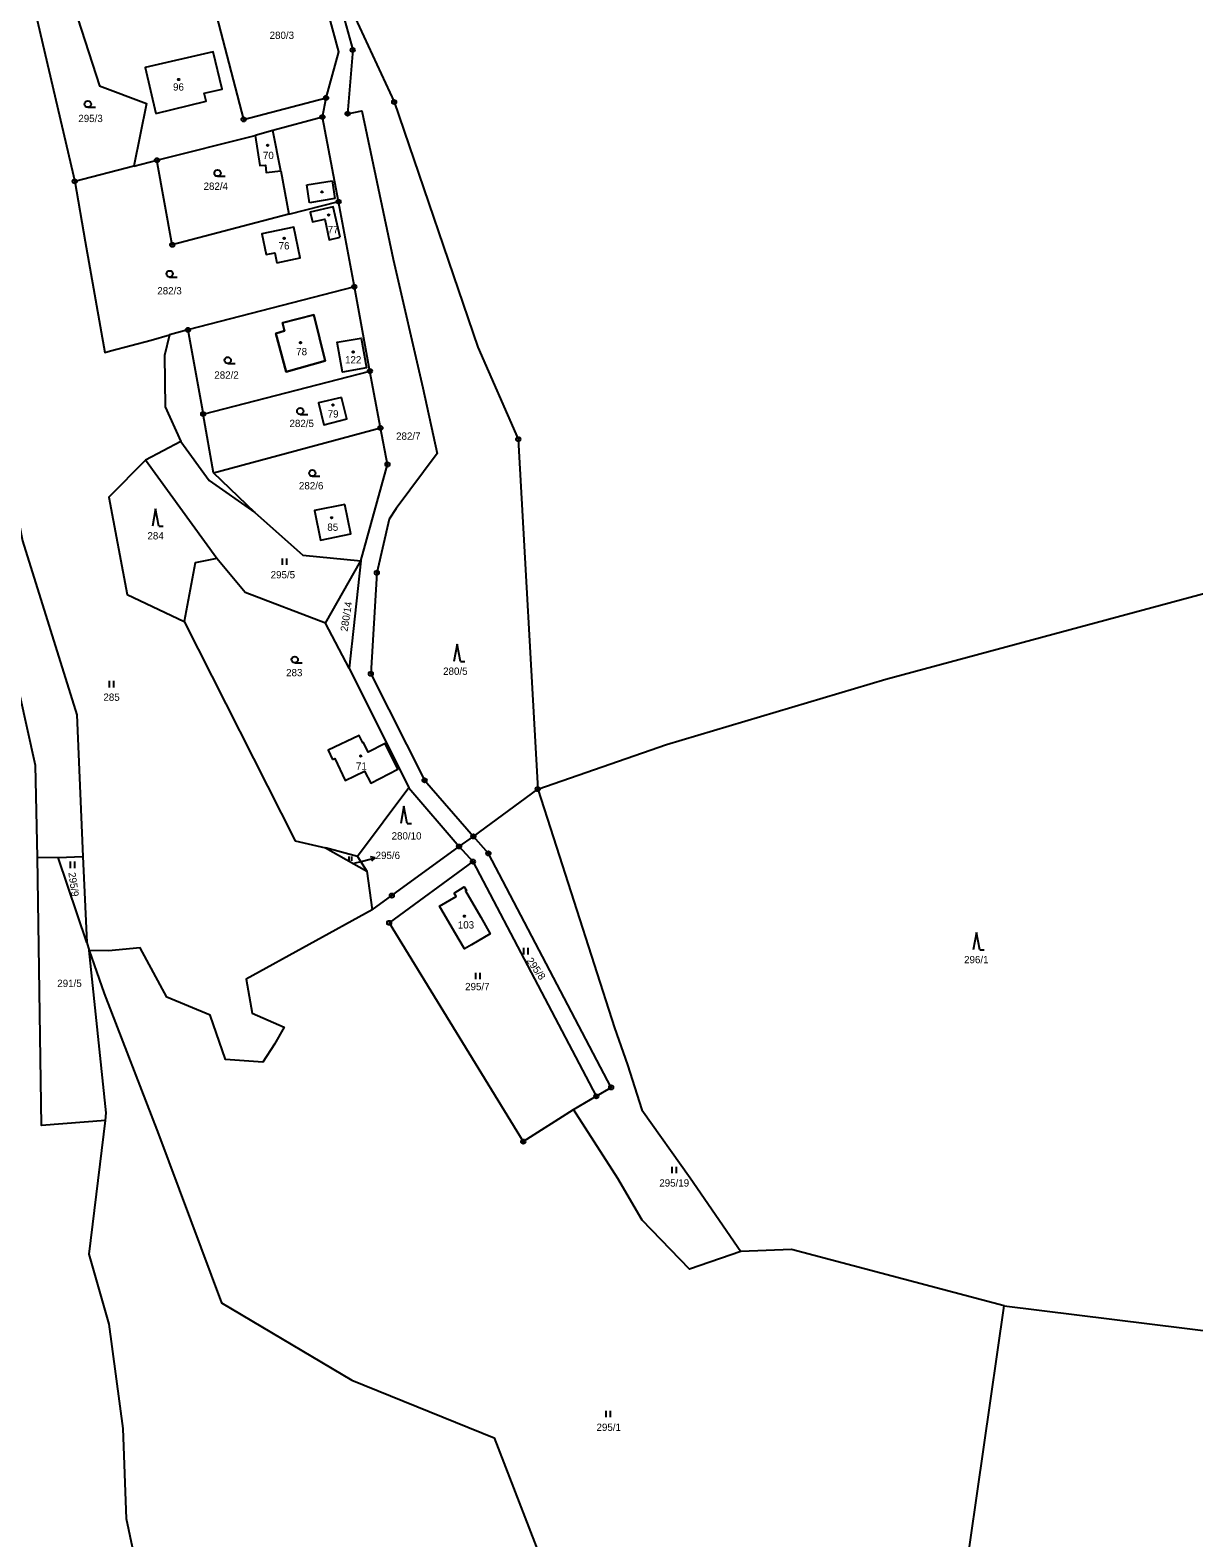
# Model space of a CAD drawing. Extents: x -680203 to -673936, y -1102717 to -1093650.
# Drawn here: x -676719.2 to -676448.2, y -1096503 to -1096151.9 of the extents above; entities that cross this region are included whole.
import ezdxf

# ---------------------------------------------------------------- set-up
doc = ezdxf.new("R2010")
doc.units = 0
for name, color, linetype in [('_Ideová část', 7, 'Continuous'), ('SOxx02xx_Koleje_param další_Popis10', 7, 'Continuous'), ('SOxx02xx_Staničení_Popis10', 7, 'Continuous'), ('SOxxxxxx_Koleje_hlavní_body_Popis10', 7, 'Continuous'), ('SOxxxxxx_Koleje_LN_parametry_Popis10', 7, 'Continuous'), ('SOxxxxxx_Koleje_param další_Popis10', 7, 'Continuous'), ('SOxxxxxx_Osa_bod_P', 7, 'Continuous'), ('SOxxxxxx_Staničení_Popis10', 7, 'Continuous'), ('x_prac', 7, 'Continuous')]:
    doc.layers.add(name, color=color, linetype=linetype)

msp = doc.modelspace()

# ---------------------------------------------------------------- linework, layer by layer
at = {"layer": '_Ideová část'}
msp.add_circle((-677321.69, -1096651.16), 1076.75, dxfattribs=at)
at = {"layer": 'SOxx02xx_Koleje_param další_Popis10'}
for centre, radius in [((-676644.05, -1096156.46), 0.5), ((-676644.05, -1096156.46), 0.0303), ((-676650.23, -1096167.64), 0.5), ((-676650.23, -1096167.64), 0.0303), ((-676634.39, -1096168.59), 0.5), ((-676634.39, -1096168.59), 0.0303), ((-676669.47, -1096172.66), 0.5), ((-676669.47, -1096172.66), 0.0303), ((-676651.09, -1096172.09), 0.5), ((-676651.09, -1096172.09), 0.0303), ((-676645.24, -1096171.31), 0.5), ((-676645.24, -1096171.31), 0.0303), ((-676689.63, -1096182.16), 0.5), ((-676689.63, -1096182.16), 0.0303), ((-676708.76, -1096187.07), 0.5), ((-676708.76, -1096187.07), 0.0303), ((-676647.33, -1096191.8), 0.5), ((-676647.33, -1096191.8), 0.0303), ((-676686.07, -1096201.85), 0.5), ((-676686.07, -1096201.85), 0.0303), ((-676643.66, -1096211.61), 0.5), ((-676643.66, -1096211.61), 0.0303), ((-676682.42, -1096221.68), 0.5), ((-676682.42, -1096221.68), 0.0303), ((-676640.03, -1096231.25), 0.5), ((-676640.03, -1096231.25), 0.0303), ((-676678.87, -1096241.25), 0.5), ((-676678.87, -1096241.25), 0.0303), ((-676637.6, -1096244.5), 0.5), ((-676637.6, -1096244.5), 0.0303), ((-676605.5, -1096247.11), 0.5), ((-676605.5, -1096247.11), 0.0303), ((-676635.94, -1096252.98), 0.5), ((-676635.94, -1096252.98), 0.0303), ((-676638.42, -1096278.22), 0.5), ((-676638.42, -1096278.22), 0.0303), ((-676639.82, -1096301.73), 0.5), ((-676639.82, -1096301.73), 0.0303), ((-676627.3, -1096326.55), 0.5), ((-676627.3, -1096326.55), 0.0303), ((-676600.95, -1096328.6), 0.5), ((-676600.95, -1096328.6), 0.0303), ((-676615.93, -1096339.62), 0.5), ((-676615.93, -1096339.62), 0.0303), ((-676619.28, -1096341.96), 0.5), ((-676619.28, -1096341.96), 0.0303), ((-676612.44, -1096343.57), 0.5), ((-676612.44, -1096343.57), 0.0303), ((-676616.05, -1096345.48), 0.5), ((-676616.05, -1096345.48), 0.0303), ((-676634.93, -1096353.39), 0.5), ((-676634.93, -1096353.39), 0.0303), ((-676635.55, -1096359.74), 0.5), ((-676635.55, -1096359.74), 0.0303), ((-676587.31, -1096400.14), 0.5), ((-676587.31, -1096400.14), 0.0303), ((-676583.85, -1096398.06), 0.5), ((-676583.85, -1096398.06), 0.0303), ((-676604.33, -1096410.67), 0.5), ((-676604.33, -1096410.67), 0.0303)]:
    msp.add_circle(centre, radius, dxfattribs=at)
at = {"layer": 'SOxx02xx_Staničení_Popis10'}
for p, q in [((-676641.74, -1096345.34), (-676638.83, -1096344.61)), ((-676638.83, -1096344.61), (-676639.92, -1096344.37)), ((-676638.83, -1096344.61), (-676639.68, -1096345.34)), ((-676643.68, -1096345.83), (-676641.74, -1096345.34))]:
    msp.add_line(p, q, dxfattribs=at)
at = {"layer": 'SOxxxxxx_Koleje_hlavní_body_Popis10'}
for p, q in [((-676705.73, -1096169.83), (-676703.98, -1096169.83)), ((-676675.51, -1096185.9), (-676673.76, -1096185.9)), ((-676686.67, -1096209.38), (-676684.92, -1096209.38)), ((-676673.15, -1096229.49), (-676671.4, -1096229.49)), ((-676656.25, -1096241.33), (-676654.5, -1096241.33)), ((-676653.45, -1096255.76), (-676651.7, -1096255.76)), ((-676689.93, -1096263.33), (-676690.68, -1096267.33)), ((-676689.18, -1096267.33), (-676689.93, -1096263.33)), ((-676689.18, -1096267.33), (-676688.18, -1096267.33)), ((-676660.38, -1096276.4), (-676660.38, -1096274.9)), ((-676659.38, -1096276.4), (-676659.38, -1096274.9)), ((-676619.71, -1096294.86), (-676620.46, -1096298.86)), ((-676618.96, -1096298.86), (-676619.71, -1096294.86)), ((-676618.96, -1096298.86), (-676617.96, -1096298.86)), ((-676657.55, -1096299.2), (-676655.8, -1096299.2)), ((-676700.66, -1096304.92), (-676700.66, -1096303.42)), ((-676699.66, -1096304.92), (-676699.66, -1096303.42)), ((-676632.12, -1096332.58), (-676632.87, -1096336.58)), ((-676631.37, -1096336.58), (-676632.12, -1096332.58)), ((-676631.37, -1096336.58), (-676630.37, -1096336.58)), ((-676644.9, -1096345.28), (-676644.9, -1096344.27)), ((-676644.23, -1096345.28), (-676644.23, -1096344.27)), ((-676709.74, -1096346.99), (-676709.74, -1096345.49)), ((-676708.74, -1096346.99), (-676708.74, -1096345.49)), ((-676498.77, -1096362.02), (-676499.52, -1096366.02)), ((-676498.02, -1096366.02), (-676498.77, -1096362.02)), ((-676604.18, -1096367.09), (-676604.18, -1096365.59)), ((-676603.18, -1096367.09), (-676603.18, -1096365.59)), ((-676498.02, -1096366.02), (-676497.02, -1096366.02)), ((-676615.36, -1096372.87), (-676615.36, -1096371.37)), ((-676614.36, -1096372.87), (-676614.36, -1096371.37)), ((-676569.62, -1096418.03), (-676569.62, -1096416.53)), ((-676568.62, -1096418.03), (-676568.62, -1096416.53)), ((-676585.02, -1096474.86), (-676585.02, -1096473.36)), ((-676584.02, -1096474.86), (-676584.02, -1096473.36))]:
    msp.add_line(p, q, dxfattribs=at)
for centre in [(-676705.73, -1096169.08), (-676675.51, -1096185.15), (-676686.67, -1096208.63), (-676673.15, -1096228.74), (-676656.25, -1096240.58), (-676653.45, -1096255.01), (-676657.55, -1096298.45)]:
    msp.add_circle(centre, 0.75, dxfattribs=at)
at = {"layer": 'SOxxxxxx_Koleje_LN_parametry_Popis10'}
for points in [[(-676640.03, -1096231.25), (-676643.66, -1096211.61), (-676682.42, -1096221.68), (-676678.87, -1096241.25)], [(-676653.07, -1096218.12), (-676650.43, -1096228.9), (-676659.51, -1096231.45), (-676661.97, -1096222.52), (-676659.95, -1096221.89), (-676660.37, -1096219.99)], [(-676642.08, -1096223.55), (-676640.84, -1096230.53), (-676646.44, -1096231.48), (-676647.64, -1096224.53)]]:
    msp.add_lwpolyline(points, close=True, dxfattribs=at)
at = {"layer": 'SOxxxxxx_Koleje_param další_Popis10'}
for centre in [(-676684.59, -1096163.36), (-676663.84, -1096178.69), (-676651.21, -1096189.52), (-676649.64, -1096194.91), (-676660, -1096200.35), (-676656.2, -1096224.64), (-676643.94, -1096226.82), (-676648.66, -1096239.17), (-676648.96, -1096265.41), (-676642.16, -1096320.88), (-676618.02, -1096358.18)]:
    msp.add_circle(centre, 0.175, dxfattribs=at)
at = {"layer": 'SOxxxxxx_Staničení_Popis10'}
for p, q in [((-676660.77, -1096184.63), (-676662.64, -1096175.22)), ((-676654.71, -1096187.89), (-676648.84, -1096186.95)), ((-676654.11, -1096192.07), (-676654.71, -1096187.89)), ((-676648.84, -1096186.95), (-676648.23, -1096191.08)), ((-676648.23, -1096191.08), (-676654.11, -1096192.07))]:
    msp.add_line(p, q, dxfattribs=at)
at = {"layer": 'x_prac'}
for p, q in [((-676717.8, -1096148.24), (-676708.76, -1096187.07)), ((-676651.09, -1096172.09), (-676650.23, -1096167.64)), ((-676647.33, -1096191.8), (-676651.09, -1096172.09)), ((-676689.63, -1096182.16), (-676666.78, -1096176.36)), ((-676695.05, -1096183.55), (-676689.63, -1096182.16)), ((-676695.05, -1096183.55), (-676708.76, -1096187.07)), ((-676658.91, -1096194.72), (-676647.33, -1096191.8)), ((-676643.66, -1096211.61), (-676647.33, -1096191.8)), ((-676640.03, -1096231.25), (-676643.66, -1096211.61)), ((-676637.6, -1096244.5), (-676640.03, -1096231.25)), ((-676676.44, -1096254.98), (-676637.6, -1096244.5)), ((-676684.1, -1096247.62), (-676692.3, -1096251.96)), ((-676675.67, -1096274.88), (-676692.3, -1096251.96)), ((-676666.81, -1096264.18), (-676676.44, -1096254.98)), ((-676650.36, -1096289.97), (-676642.14, -1096275.43)), ((-676642.14, -1096275.43), (-676644.25, -1096294.74)), ((-676644.84, -1096300.44), (-676650.36, -1096289.97)), ((-676644.3, -1096295.41), (-676644.84, -1096300.44)), ((-676644.25, -1096294.74), (-676644.3, -1096295.41)), ((-676644.84, -1096300.44), (-676631, -1096328.3)), ((-676631, -1096328.3), (-676642.94, -1096344.26)), ((-676631, -1096328.3), (-676619.28, -1096341.96)), ((-676615.93, -1096339.62), (-676600.95, -1096328.6)), ((-676619.28, -1096341.96), (-676615.93, -1096339.62)), ((-676717.48, -1096344.44), (-676712.61, -1096344.55)), ((-676712.61, -1096344.55), (-676706.86, -1096344.32)), ((-676705.97, -1096364.34), (-676712.61, -1096344.55)), ((-676706.86, -1096344.32), (-676705.97, -1096364.34)), ((-676642.94, -1096344.26), (-676650.39, -1096342.3)), ((-676650.39, -1096342.3), (-676640.78, -1096347.7)), ((-676642.94, -1096344.26), (-676640.78, -1096347.7)), ((-676619.28, -1096341.96), (-676616.05, -1096345.48)), ((-676640.78, -1096347.7), (-676639.5, -1096356.7)), ((-676616.05, -1096345.48), (-676587.31, -1096400.14)), ((-676705.97, -1096364.34), (-676705.38, -1096366.15)), ((-676592.62, -1096403.23), (-676587.31, -1096400.14)), ((-676492.3, -1096448.92), (-676441.54, -1096455.18))]:
    msp.add_line(p, q, dxfattribs=at)
for points in [[(-676745.53, -1096119.55), (-676742.56, -1096123.35), (-676737.63, -1096149.86), (-676734.07, -1096167.41), (-676732.76, -1096211.02), (-676720.92, -1096270.82), (-676708.32, -1096311.32), (-676706.86, -1096344.32)], [(-676655.56, -1096122.86), (-676656.88, -1096126.26), (-676656, -1096133.28), (-676646.7, -1096146.69), (-676644.05, -1096156.46), (-676645.24, -1096171.31), (-676641.94, -1096170.68), (-676634.59, -1096205.22), (-676627.74, -1096235.13), (-676624.38, -1096250.41), (-676633.91, -1096263.29), (-676635.55, -1096265.71), (-676638.42, -1096278.22), (-676639.82, -1096301.73), (-676627.3, -1096326.55), (-676615.93, -1096339.62)], [(-676655.56, -1096122.86), (-676634.39, -1096168.59), (-676614.91, -1096225.65), (-676605.5, -1096247.11), (-676600.95, -1096328.6)], [(-676717.48, -1096344.44), (-676717.9, -1096323.12), (-676739.87, -1096224.15), (-676755.44, -1096174.2), (-676770.8, -1096143.48), (-676790.98, -1096130.48)], [(-676650.23, -1096167.64), (-676647.28, -1096156.92), (-676649.74, -1096147.76), (-676658.77, -1096135.38)], [(-676678.2, -1096139.2), (-676669.47, -1096172.66), (-676650.23, -1096167.64)], [(-676708.91, -1096146.57), (-676702.98, -1096164.83), (-676692.07, -1096168.96), (-676695.05, -1096183.55)], [(-676689.89, -1096171.25), (-676678.2, -1096168.43), (-676678.66, -1096166.52), (-676674.41, -1096165.57), (-676676.53, -1096156.9), (-676692.4, -1096160.53), (-676689.89, -1096171.25)], [(-676651.09, -1096172.09), (-676662.64, -1096175.22), (-676666.78, -1096176.36)], [(-676666.78, -1096176.36), (-676665.65, -1096183.38), (-676664.34, -1096183.32), (-676664.22, -1096184.99), (-676660.77, -1096184.63), (-676658.91, -1096194.72)], [(-676658.91, -1096194.72), (-676686.07, -1096201.85), (-676689.63, -1096182.16)], [(-676708.76, -1096187.07), (-676706.36, -1096201.04), (-676701.74, -1096226.93), (-676700.47, -1096226.57), (-676690.98, -1096224.02), (-676686.71, -1096222.85)], [(-676646.95, -1096200.07), (-676648.61, -1096193), (-676653.93, -1096194.28), (-676653.4, -1096196.51), (-676650.55, -1096195.85), (-676649.49, -1096200.68), (-676646.95, -1096200.07)], [(-676661.69, -1096206.03), (-676656.26, -1096204.9), (-676657.73, -1096197.72), (-676665.17, -1096199.28), (-676664.16, -1096204.1), (-676662.18, -1096203.68), (-676661.69, -1096206.03)], [(-676643.66, -1096211.61), (-676682.42, -1096221.68), (-676686.71, -1096222.85)], [(-676660.37, -1096219.99), (-676659.95, -1096221.89), (-676661.97, -1096222.52), (-676659.51, -1096231.45), (-676650.43, -1096228.9), (-676653.07, -1096218.12), (-676660.37, -1096219.99)], [(-676686.71, -1096222.85), (-676687.87, -1096227.65), (-676687.69, -1096239.57), (-676684.1, -1096247.62)], [(-676640.84, -1096230.53), (-676646.44, -1096231.48), (-676647.64, -1096224.53), (-676642.08, -1096223.55), (-676640.84, -1096230.53)], [(-676676.44, -1096254.98), (-676678.87, -1096241.25), (-676640.03, -1096231.25)], [(-676646.62, -1096237.38), (-676651.97, -1096238.63), (-676650.78, -1096243.74), (-676645.43, -1096242.37), (-676646.62, -1096237.38)], [(-676642.14, -1096275.43), (-676635.94, -1096252.98), (-676637.6, -1096244.5)], [(-676684.1, -1096247.62), (-676677.45, -1096256.71), (-676666.81, -1096264.18)], [(-676692.3, -1096251.96), (-676700.83, -1096260.61), (-676696.59, -1096283.25), (-676683.29, -1096289.57)], [(-676645.89, -1096262.29), (-676652.93, -1096263.75), (-676651.51, -1096270.6), (-676644.46, -1096269.15), (-676645.89, -1096262.29)], [(-676666.81, -1096264.18), (-676655.67, -1096274.14), (-676642.14, -1096275.43)], [(-676675.67, -1096274.88), (-676680.7, -1096275.92), (-676683.29, -1096289.57)], [(-676650.36, -1096289.97), (-676669.08, -1096282.83), (-676675.67, -1096274.88)], [(-676600.95, -1096328.6), (-676570.95, -1096318.24), (-676519.91, -1096303), (-676432.02, -1096279.29), (-676385.62, -1096277.32), (-676343.73, -1096338.1)], [(-676683.29, -1096289.57), (-676657.45, -1096340.68), (-676650.39, -1096342.3)], [(-676648.73, -1096321.69), (-676648.23, -1096321.46), (-676645.83, -1096326.63), (-676641.29, -1096324.45), (-676639.84, -1096327.22), (-676633.52, -1096323.99), (-676636.5, -1096317.97), (-676640.48, -1096319.97), (-676641.55, -1096317.74), (-676641.71, -1096317.82), (-676642.54, -1096316.08), (-676649.75, -1096319.54), (-676648.73, -1096321.69)], [(-676600.95, -1096328.6), (-676597.3, -1096339.92), (-676583.11, -1096384.18), (-676580.04, -1096392.81), (-676576.71, -1096403.29), (-676565.48, -1096419.13), (-676553.64, -1096436.29)], [(-676587.31, -1096400.14), (-676583.85, -1096398.06), (-676612.44, -1096343.57), (-676615.93, -1096339.62)], [(-676701.58, -1096405.8), (-676716.49, -1096406.9), (-676717.48, -1096344.44)], [(-676639.5, -1096356.7), (-676634.93, -1096353.39), (-676619.28, -1096341.96)], [(-676616.05, -1096345.48), (-676635.55, -1096359.74), (-676604.33, -1096410.67), (-676592.62, -1096403.23)], [(-676620.42, -1096352.81), (-676618.08, -1096351.38), (-676617.58, -1096352.23), (-676617.76, -1096352.32), (-676614.2, -1096358.43), (-676612, -1096362.32), (-676616.34, -1096364.86), (-676618.01, -1096365.78), (-676620.28, -1096361.98), (-676623.84, -1096355.88), (-676619.96, -1096353.62), (-676620.42, -1096352.81)], [(-676639.5, -1096356.7), (-676668.84, -1096372.86), (-676667.45, -1096380.81), (-676660, -1096384.02), (-676662.26, -1096388.02), (-676664.97, -1096392.16), (-676673.66, -1096391.59), (-676677.26, -1096381.27), (-676687.33, -1096377.04), (-676693.55, -1096365.58), (-676700.89, -1096366.27), (-676705.38, -1096366.15)], [(-676701.58, -1096405.8), (-676701.43, -1096404.02), (-676705.38, -1096366.15)], [(-676705.38, -1096366.15), (-676701.9, -1096376.19), (-676689.24, -1096408.93), (-676677.03, -1096441.79), (-676674.6, -1096448.21), (-676644.28, -1096466.25), (-676611.1, -1096479.64), (-676585.19, -1096546.75), (-676580.45, -1096561.95), (-676578.66, -1096580.93), (-676577.38, -1096586.88)], [(-676553.64, -1096436.29), (-676565.59, -1096440.41), (-676576.63, -1096428.98), (-676582.32, -1096419.24), (-676592.62, -1096403.23)], [(-676680.79, -1096556.2), (-676691.67, -1096522.37), (-676696.74, -1096498.5), (-676697.53, -1096477.5), (-676700.76, -1096453.19), (-676705.44, -1096436.91), (-676701.58, -1096405.8)], [(-676492.3, -1096448.92), (-676541.82, -1096435.83), (-676553.64, -1096436.29)], [(-676531.42, -1096583.41), (-676514.71, -1096579.08), (-676512.38, -1096578.11), (-676501.05, -1096567.5), (-676502.48, -1096552.26), (-676501.79, -1096514.76), (-676492.3, -1096448.92)]]:
    msp.add_lwpolyline(points, dxfattribs=at)

# ---------------------------------------------------------------- texts
at = {"layer": 'SOxxxxxx_Osa_bod_P'}
for s, p in [('280/3', (-676663.39, -1096153.9)), ('96', (-676685.88, -1096165.94)), ('295/3', (-676707.94, -1096173.27)), ('70', (-676664.95, -1096181.88)), ('282/4', (-676678.77, -1096189.05)), ('77', (-676649.86, -1096199.17)), ('76', (-676661.29, -1096202.93)), ('282/3', (-676689.55, -1096213.4)), ('78', (-676657.2, -1096227.56)), ('122', (-676645.82, -1096229.47)), ('282/2', (-676676.27, -1096233.02)), ('282/5', (-676658.76, -1096244.29)), ('79', (-676649.87, -1096242.07)), ('282/7', (-676633.94, -1096247.25)), ('282/6', (-676656.56, -1096258.79)), ('85', (-676649.95, -1096268.45)), ('284', (-676691.84, -1096270.46)), ('295/5', (-676663.15, -1096279.52)), ('283', (-676659.55, -1096302.32)), ('280/5', (-676622.99, -1096301.99)), ('285', (-676702.1, -1096308.04)), ('71', (-676643.28, -1096324.09)), ('280/10', (-676634.98, -1096340.34)), ('295/6', (-676638.71, -1096344.88)), ('103', (-676619.56, -1096361.06)), ('296/1', (-676501.66, -1096369.15)), ('291/5', (-676712.84, -1096374.68)), ('295/7', (-676617.86, -1096375.43)), ('295/19', (-676572.64, -1096421.16)), ('295/1', (-676587.26, -1096478.05))]:
    msp.add_text(s, height=1.7, dxfattribs=at).set_placement(p)
for s, rotation, p in [('280/14', 81, (-676645.25, -1096291.99)), ('295/9', 278, (-676710.27, -1096348.09)), ('295/8', 305, (-676603.66, -1096368.56))]:
    msp.add_text(s, height=1.7, rotation=rotation, dxfattribs=at).set_placement(p)

doc.saveas('drawing.dxf')
